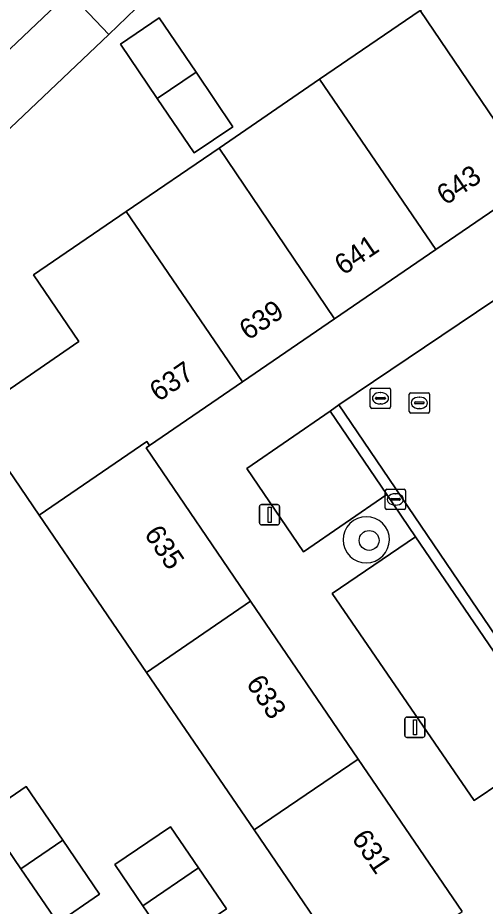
# Model space of a CAD drawing. Extents: x 155275 to 156265, y 382654 to 383635.
# Drawn here: x 155970.67 to 155993.72, y 383317.06 to 383360.83 of the extents above; entities that cross this region are included whole.
import ezdxf

# ---------------------------------------------------------------- set-up
doc = ezdxf.new("R2010")
doc.units = 0
for name, color, linetype in [('IMGEO_Boom', 7, 'Continuous'), ('IMGEO_Erf', 7, 'Continuous'), ('IMGEO_Groenvoorziening', 7, 'Continuous'), ('IMGEO_Kolk', 7, 'Continuous'), ('IMGEO_Lichtmast', 7, 'Continuous'), ('IMGEO_Pand', 7, 'Continuous'), ('IMGEO_Pand_nummerreeks', 7, 'Continuous'), ('IMGEO_Parkeervlak_open', 7, 'Continuous'), ('IMGEO_Rioolput', 7, 'Continuous'), ('IMGEO_Voetpad_gesloten', 7, 'Continuous'), ('IMGEO_Voetpad_open', 7, 'Continuous')]:
    doc.layers.add(name, color=color, linetype=linetype)

msp = doc.modelspace()

# ---------------------------------------------------------------- linework, layer by layer
at = {"layer": 'IMGEO_Boom'}
msp.add_circle((155987.992, 383335.08), 0.489, dxfattribs=at)
at = {"layer": 'IMGEO_Erf'}
msp.add_lwpolyline([(155987.474, 383313.273), (155982.319, 383320.816), (155977.017, 383328.573), (155971.716, 383336.331), (155968.365, 383341.234), (155973.682, 383344.882), (155971.451, 383348.157), (155976.02, 383351.281), (155980.59, 383354.405), (155985.546, 383357.795), (155990.503, 383361.184), (155995.449, 383364.565), (156000.395, 383367.947), (156005.575, 383371.489), (155998.44, 383382.045), (155994.552, 383378.496), (155992.952, 383376.979), (155985.747, 383370.083), (155984.035, 383368.466), (155976.939, 383361.727), (155975.156, 383360.009), (155956.703, 383342.511)], dxfattribs=at)
for points in [[(155977.548, 383356.849), (155975.732, 383359.534), (155977.64, 383360.824), (155979.456, 383358.141), (155981.272, 383355.458), (155979.363, 383354.166)], [(155969.014, 383321.542), (155971.083, 383322.955), (155972.893, 383320.308), (155974.702, 383317.66), (155972.635, 383316.246), (155970.824, 383318.894)], [(155976.835, 383317.085), (155975.456, 383319.111), (155978.2, 383320.978), (155979.579, 383318.952), (155980.956, 383316.927), (155978.214, 383315.058)]]:
    msp.add_lwpolyline(points, close=True, dxfattribs=at)
at = {"layer": 'IMGEO_Groenvoorziening'}
msp.add_lwpolyline([(155975.156, 383360.009), (155973.207, 383362.065), (155954.745, 383344.572), (155956.703, 383342.511)], close=True, dxfattribs=at)
for centre, start, end in [((155987.859, 383335.103), 34.2897, 213.5759), ((155987.846, 383335.123), 214.792, 33.0736)]:
    msp.add_arc(centre, 1.146, start, end, dxfattribs=at)
at = {"layer": 'IMGEO_Kolk'}
for p, q in [((155988.787, 383336.674), (155988.787, 383337.526)), ((155988.862, 383337.6), (155989.714, 383337.6)), ((155989.788, 383337.526), (155989.788, 383336.674)), ((155989.046, 383337.094), (155989.046, 383337.106)), ((155989.484, 383337.057), (155989.086, 383337.057)), ((155989.089, 383337.143), (155989.487, 383337.143)), ((155989.275, 383337.38), (155989.3, 383337.38)), ((155989.53, 383337.106), (155989.53, 383337.094)), ((155989.298, 383336.82), (155989.273, 383336.82)), ((155989.714, 383336.6), (155988.862, 383336.6))]:
    msp.add_line(p, q, dxfattribs=at)
for points in [[(155988.787, 383336.674), (155988.787, 383337.526)], [(155988.862, 383337.6), (155989.714, 383337.6)], [(155989.788, 383337.526), (155989.788, 383336.674)], [(155989.714, 383336.6), (155988.862, 383336.6)]]:
    msp.add_lwpolyline(points, dxfattribs=at)
for centre, radius, start, end in [((155988.864, 383337.524), 0.0765, 91.552, 178.448), ((155988.864, 383337.524), 0.0765, 91.552, 178.448), ((155989.712, 383337.524), 0.0765, 1.552, 88.448), ((155989.712, 383337.524), 0.0765, 1.552, 88.448), ((155989.086, 383337.103), 0.0403, 85.8775, 175.7526), ((155989.083, 383337.093), 0.0366, 178.938, 274.7102), ((155989.487, 383337.1), 0.043, 264.8664, 352.4533), ((155989.491, 383337.105), 0.0386, 1.7309, 96.639), ((155988.864, 383336.676), 0.0765, 181.552, 268.448), ((155988.864, 383336.676), 0.0765, 181.552, 268.448), ((155989.712, 383336.676), 0.0765, 271.552, 358.448), ((155989.712, 383336.676), 0.0765, 271.552, 358.448)]:
    msp.add_arc(centre, radius, start, end, dxfattribs=at)
for centre, major_axis, ratio, start_param, end_param in [((155989.274, 383337.1), (-0.387, 0.002), 0.722429, 4.712389, 7.853982), ((155989.299, 383337.1), (-0.39, 0.002), 0.717154, 1.570796, 4.712389)]:
    msp.add_ellipse(centre, major_axis=major_axis, ratio=ratio, start_param=start_param, end_param=end_param, dxfattribs=at)
at = {"layer": 'IMGEO_Lichtmast'}
for p, q in [((155982.586, 383335.945), (155982.586, 383336.745)), ((155982.586, 383336.745), (155982.586, 383335.945)), ((155982.686, 383336.845), (155983.476, 383336.845)), ((155983.476, 383336.845), (155982.686, 383336.845)), ((155983.576, 383336.745), (155983.576, 383335.945)), ((155983.576, 383335.945), (155983.576, 383336.745)), ((155983.476, 383335.845), (155982.686, 383335.845)), ((155982.686, 383335.845), (155983.476, 383335.845)), ((155989.752, 383325.473), (155989.752, 383326.273)), ((155989.752, 383326.273), (155989.752, 383325.473)), ((155989.852, 383326.373), (155990.642, 383326.373)), ((155990.642, 383326.373), (155989.852, 383326.373)), ((155990.742, 383326.273), (155990.742, 383325.473)), ((155990.742, 383325.473), (155990.742, 383326.273)), ((155990.642, 383325.373), (155989.852, 383325.373)), ((155989.852, 383325.373), (155990.642, 383325.373))]:
    msp.add_line(p, q, dxfattribs=at)
for points in [[(155983.006, 383336.72), (155983.156, 383336.72), (155983.156, 383335.97), (155983.006, 383335.97), (155983.006, 383336.72)], [(155990.172, 383326.248), (155990.322, 383326.248), (155990.322, 383325.498), (155990.172, 383325.498), (155990.172, 383326.248)]]:
    msp.add_lwpolyline(points, dxfattribs=at)
for centre, start, end in [((155982.686, 383336.745), 90, 180), ((155982.686, 383336.745), 90, 180), ((155983.476, 383336.745), 0, 90), ((155983.476, 383336.745), 360, 90), ((155982.686, 383335.945), 180, 270), ((155982.686, 383335.945), 180, 270), ((155983.476, 383335.945), 270, 0), ((155983.476, 383335.945), 270, 0), ((155989.852, 383326.273), 90, 180), ((155989.852, 383326.273), 90, 180), ((155990.642, 383326.273), 0, 90), ((155990.642, 383326.273), 360, 90), ((155989.852, 383325.473), 180, 270), ((155989.852, 383325.473), 180, 270), ((155990.642, 383325.473), 270, 0), ((155990.642, 383325.473), 270, 0)]:
    msp.add_arc(centre, 0.1, start, end, dxfattribs=at)
at = {"layer": 'IMGEO_Pand'}
for points in [[(155995.449, 383364.565), (155990.503, 383361.184), (155996.217, 383352.783), (156001.184, 383356.178)], [(155990.503, 383361.184), (155985.546, 383357.795), (155991.28, 383349.408), (155996.217, 383352.783)], [(155977.64, 383360.824), (155975.732, 383359.534), (155977.548, 383356.849), (155979.456, 383358.141)], [(155979.456, 383358.141), (155977.548, 383356.849), (155979.363, 383354.166), (155981.272, 383355.458)], [(155985.546, 383357.795), (155980.59, 383354.405), (155986.279, 383345.99), (155991.28, 383349.408)], [(155980.59, 383354.405), (155976.02, 383351.281), (155981.754, 383342.896), (155986.279, 383345.99)], [(155981.754, 383342.896), (155976.02, 383351.281), (155971.451, 383348.157), (155973.682, 383344.882), (155968.365, 383341.234), (155971.716, 383336.331), (155977.039, 383339.954), (155977.17, 383339.762)], [(155977.17, 383339.762), (155977.039, 383339.954), (155971.716, 383336.331), (155977.017, 383328.573), (155982.151, 383332.082), (155976.992, 383339.641)], [(155982.151, 383332.082), (155977.017, 383328.573), (155982.319, 383320.816), (155987.455, 383324.311)], [(155987.455, 383324.311), (155982.319, 383320.816), (155987.474, 383313.273), (155992.587, 383316.792)], [(155971.083, 383322.955), (155969.014, 383321.542), (155970.824, 383318.894), (155972.893, 383320.308)], [(155979.579, 383318.952), (155978.2, 383320.978), (155975.456, 383319.111), (155976.835, 383317.085)], [(155972.893, 383320.308), (155970.824, 383318.894), (155972.635, 383316.246), (155974.702, 383317.66)], [(155979.579, 383318.952), (155976.835, 383317.085), (155978.214, 383315.058), (155980.956, 383316.927)]]:
    msp.add_lwpolyline(points, close=True, dxfattribs=at)
at = {"layer": 'IMGEO_Parkeervlak_open'}
for points in [[(155988.861, 383337.348), (155986.068, 383341.45), (155981.958, 383338.626), (155984.763, 383334.512)], [(155990.28, 383335.253), (155986.172, 383332.46), (155993.169, 383322.273), (155997.272, 383325.034)]]:
    msp.add_lwpolyline(points, close=True, dxfattribs=at)
at = {"layer": 'IMGEO_Rioolput'}
for p, q in [((155988.051, 383341.658), (155988.051, 383342.51)), ((155988.126, 383342.584), (155988.978, 383342.584)), ((155988.539, 383342.364), (155988.564, 383342.364)), ((155989.052, 383342.51), (155989.052, 383341.658)), ((155990.044, 383342.356), (155990.896, 383342.356)), ((155988.31, 383342.078), (155988.31, 383342.09)), ((155988.748, 383342.041), (155988.35, 383342.041)), ((155988.353, 383342.127), (155988.751, 383342.127)), ((155988.794, 383342.09), (155988.794, 383342.078)), ((155989.969, 383341.43), (155989.969, 383342.282)), ((155990.271, 383341.899), (155990.669, 383341.899)), ((155990.457, 383342.136), (155990.482, 383342.136)), ((155990.97, 383342.282), (155990.97, 383341.43)), ((155988.978, 383341.584), (155988.126, 383341.584)), ((155988.562, 383341.804), (155988.537, 383341.804)), ((155990.228, 383341.85), (155990.228, 383341.862)), ((155990.666, 383341.813), (155990.268, 383341.813)), ((155990.48, 383341.576), (155990.455, 383341.576)), ((155990.712, 383341.862), (155990.712, 383341.85)), ((155990.896, 383341.356), (155990.044, 383341.356))]:
    msp.add_line(p, q, dxfattribs=at)
for points in [[(155988.051, 383341.658), (155988.051, 383342.51)], [(155988.126, 383342.584), (155988.978, 383342.584)], [(155989.052, 383342.51), (155989.052, 383341.658)], [(155990.044, 383342.356), (155990.896, 383342.356)], [(155989.969, 383341.43), (155989.969, 383342.282)], [(155990.97, 383342.282), (155990.97, 383341.43)], [(155988.978, 383341.584), (155988.126, 383341.584)], [(155990.896, 383341.356), (155990.044, 383341.356)]]:
    msp.add_lwpolyline(points, dxfattribs=at)
for centre, radius, start, end in [((155988.128, 383342.508), 0.0765, 91.552, 178.448), ((155988.128, 383342.508), 0.0765, 91.552, 178.448), ((155988.976, 383342.508), 0.0765, 1.552, 88.448), ((155988.976, 383342.508), 0.0765, 1.552, 88.448), ((155990.046, 383342.28), 0.0765, 91.552, 178.448), ((155990.046, 383342.28), 0.0765, 91.552, 178.448), ((155990.894, 383342.28), 0.0765, 1.552, 88.448), ((155990.894, 383342.28), 0.0765, 1.552, 88.448), ((155988.35, 383342.087), 0.0403, 85.8775, 175.7526), ((155988.347, 383342.077), 0.0366, 178.938, 274.7102), ((155988.751, 383342.084), 0.043, 264.8664, 352.4533), ((155988.755, 383342.089), 0.0386, 1.7309, 96.639), ((155990.268, 383341.859), 0.0403, 85.8775, 175.7526), ((155990.673, 383341.861), 0.0386, 1.7309, 96.639), ((155988.128, 383341.66), 0.0765, 181.552, 268.448), ((155988.128, 383341.66), 0.0765, 181.552, 268.448), ((155988.976, 383341.66), 0.0765, 271.552, 358.448), ((155988.976, 383341.66), 0.0765, 271.552, 358.448), ((155990.265, 383341.849), 0.0366, 178.938, 274.7102), ((155990.669, 383341.856), 0.043, 264.8664, 352.4533), ((155990.046, 383341.432), 0.0765, 181.552, 268.448), ((155990.046, 383341.432), 0.0765, 181.552, 268.448), ((155990.894, 383341.432), 0.0765, 271.552, 358.448), ((155990.894, 383341.432), 0.0765, 271.552, 358.448)]:
    msp.add_arc(centre, radius, start, end, dxfattribs=at)
for centre, major_axis, ratio, start_param, end_param in [((155988.538, 383342.084), (-0.387, 0.002), 0.722429, 4.712389, 7.853982), ((155988.563, 383342.084), (-0.39, 0.002), 0.717154, 1.570796, 4.712389), ((155990.456, 383341.856), (-0.387, 0.002), 0.722429, 4.712389, 7.853982), ((155990.481, 383341.856), (-0.39, 0.002), 0.717154, 1.570796, 4.712389)]:
    msp.add_ellipse(centre, major_axis=major_axis, ratio=ratio, start_param=start_param, end_param=end_param, dxfattribs=at)
at = {"layer": 'IMGEO_Voetpad_gesloten'}
msp.add_lwpolyline([(155986.068, 383341.45), (155988.861, 383337.348), (155990.28, 383335.253), (155997.272, 383325.034), (155999.331, 383322.024), (155999.357, 383321.986), (156006.31, 383311.767), (156006.694, 383312.028), (155986.502, 383341.756)], close=True, dxfattribs=at)
at = {"layer": 'IMGEO_Voetpad_open'}
for points in [[(155954.745, 383344.572), (155973.207, 383362.065), (155975.156, 383360.009), (155976.939, 383361.727), (155975.045, 383363.736), (155982.065, 383370.44), (155984.035, 383368.466), (155985.747, 383370.083), (155983.682, 383372.3), (155990.894, 383379.181), (155992.952, 383376.979), (155994.552, 383378.496), (155992.539, 383380.725), (155996.634, 383384.624), (155998.689, 383386.6), (156011.977, 383399.213), (156010.803, 383400.934), (155972.52, 383364.552), (155926.633, 383320.982)], [(155996.634, 383384.624), (155998.44, 383382.045), (156005.575, 383371.489), (156011.295, 383363.09), (156006.1, 383359.539), (156001.184, 383356.178), (155996.217, 383352.783), (155991.28, 383349.408), (155986.279, 383345.99), (155981.754, 383342.896), (155977.17, 383339.762), (155976.992, 383339.641), (155982.151, 383332.082), (155987.455, 383324.311), (155992.587, 383316.792)], [(156002.248, 383308.886), (155995.214, 383319.199), (155999.357, 383321.986), (155999.331, 383322.024), (155997.272, 383325.034), (155993.169, 383322.273), (155986.172, 383332.46), (155990.28, 383335.253), (155988.861, 383337.348), (155984.763, 383334.512), (155981.958, 383338.626), (155986.068, 383341.45), (155986.502, 383341.756), (155994.144, 383346.892)], [(155994.144, 383346.892), (155986.502, 383341.756), (156006.694, 383312.028), (156007.467, 383307.738), (156015.009, 383314.336), (156015.69, 383313.548), (156023.865, 383320.715)]]:
    msp.add_lwpolyline(points, dxfattribs=at)
for centre, start, end in [((155987.859, 383335.103), 34.2897, 213.5759), ((155987.846, 383335.123), 214.792, 33.0736)]:
    msp.add_arc(centre, 1.146, start, end, dxfattribs=at)

# ---------------------------------------------------------------- texts
at = {"layer": 'IMGEO_Pand_nummerreeks'}
for s, rotation, p in [('643', 34.1597, (155991.76, 383351.559)), ('641', 34.1597, (155986.72, 383348.114)), ('639', 34.1597, (155982.027, 383344.906)), ('637', 34.1597, (155977.603, 383341.882)), ('635', 304.1194, (155976.869, 383335.395)), ('633', 304.1194, (155981.895, 383328.03)), ('631', 304.1194, (155987.096, 383320.41))]:
    msp.add_text(s, height=1, rotation=rotation, dxfattribs=at).set_placement(p)

doc.saveas('drawing.dxf')
